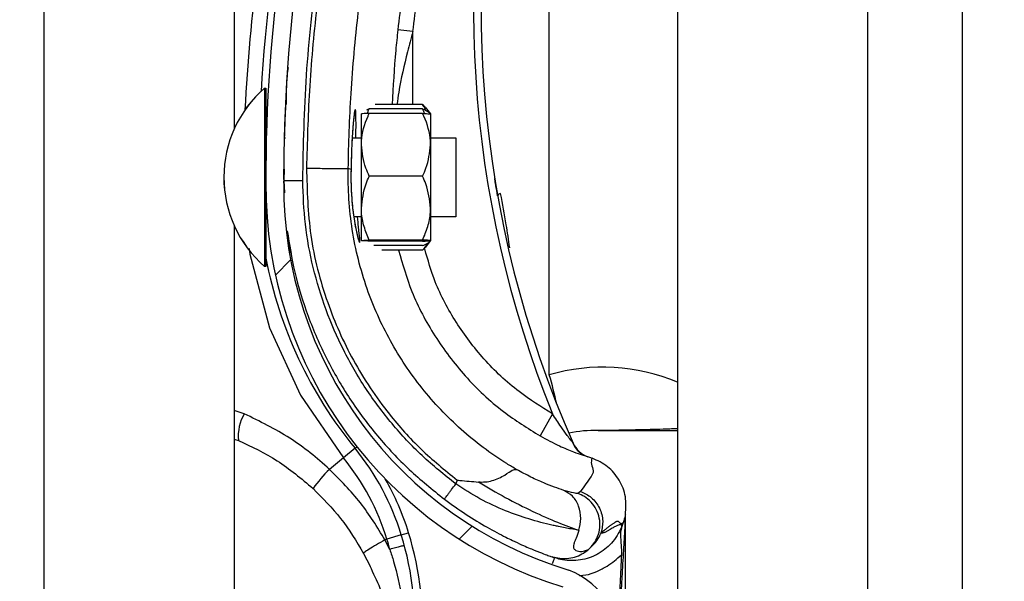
# Model space of a CAD drawing. Header units: inches. Extents: x 170 to 284, y 215 to 248.
# Tile 418 of 656: x 210.7657 to 210.8988, y 221.9646 to 222.0405. Entities that reach past the tile are written whole.
import ezdxf

# ---------------------------------------------------------------- set-up
doc = ezdxf.new("R2010")
doc.units = ezdxf.units.IN
doc.header["$LTSCALE"] = 0.25
doc.header["$MEASUREMENT"] = 0
doc.layers.add('ANNOTATIONS', color=1, linetype='Continuous')
doc.layers.add('RH FRONT OF HOOD', color=7, linetype='Continuous')
doc.styles.add('ARIAL', font='arial.ttf', dxfattribs={"height": 0.09375})
doc.dimstyles.new('STANDARD$0', dxfattribs={"dimtxt": 0.09375, "dimasz": 0.09375, "dimexe": 0.03125, "dimexo": 0.046875, "dimgap": 0.09, "dimtad": 0, "dimtih": 1, "dimtoh": 1, "dimdec": 4, "dimzin": 0, "dimdsep": 46, "dimtxsty": 'ARIAL', "dimcen": 0.09, "dimadec": 0, "dimazin": 0, "dimtfac": 1, "dimtdec": 4, "dimtofl": 0, "dimtmove": 0, "dimatfit": 1, "dimfxl": 1, "dimtolj": 1, "dimtzin": 0, "dimarcsym": 0})

# ---------------------------------------------------------------- blocks, each defined once
blk = doc.blocks.new('*D132')
at = {"layer": 'ANNOTATIONS', "color": 0, "lineweight": -2, "transparency": 16777216}
for p, q in [((210.8125819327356, 224.1544254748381), (212.2530253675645, 224.1544254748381)), ((212.2217753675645, 224.0606754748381), (212.2217753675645, 222.3404997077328)), ((212.2217753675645, 220.1854637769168), (212.2217753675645, 221.9056395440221)), ((211.491250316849, 220.0917137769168), (212.2530253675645, 220.0917137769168))]:
    blk.add_line(p, q, dxfattribs=at)
at = {"layer": 'ANNOTATIONS', "color": 0, "transparency": 16777216}
for points in [[(212.2061503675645, 224.0606754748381), (212.2374003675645, 224.0606754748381), (212.2217753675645, 224.1544254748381)], [(212.2061503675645, 220.1854637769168), (212.2374003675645, 220.1854637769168), (212.2217753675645, 220.0917137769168)]]:
    blk.add_solid(points, dxfattribs=at)
at = {"layer": 'defpoints', "color": 0, "transparency": 16777216}
for p in [(210.7657069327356, 224.1544254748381), (211.444375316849, 220.0917137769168), (212.2217753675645, 220.0917137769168)]:
    blk.add_point(p, dxfattribs=at)
at = {"layer": 'ANNOTATIONS', "color": 0, "transparency": 16777216, "insert": (212.2217753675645, 222.1230696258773), "char_height": 0.09375, "attachment_point": 5, "style": 'ARIAL'}
blk.add_mtext('\\A1;OPENING\\PHEIGHT', dxfattribs=at)

msp = doc.modelspace()

# ---------------------------------------------------------------- hatches: boundary and pattern name
at = {"layer": 'RH FRONT OF HOOD'}
h = msp.add_hatch(dxfattribs=at)
h.set_pattern_fill('ANSI31', color=256, scale=0.34241245, angle=2.8e-322, style=0)
h.set_pattern_definition([(45, (200.7563139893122, 218.4993357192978), (-0.03026527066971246, 0.03026527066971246), [])])
edge = h.paths.add_edge_path(flags=0)
edge.add_arc((210.829581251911, 221.9280068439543), 0.001712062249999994, 450.0000000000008, 472.2104203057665)
edge.add_line((210.8289340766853, 221.9295918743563), (210.8280215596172, 221.931826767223))
edge.add_arc((210.829581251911, 221.9280068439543), 0.004126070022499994, 450, 472.2104203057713, ccw=False)
edge.add_arc((210.829581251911, 221.9191041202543), 0.01302879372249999, 401.47616737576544, 450, ccw=False)
edge.add_arc((210.825335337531, 221.9159539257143), 0.01830194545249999, 359.9999999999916, 400.0613730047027, ccw=False)
edge.add_arc((210.831875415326, 221.9159539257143), 0.01176186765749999, 292.1408576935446, 359.99999999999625, ccw=False)
edge.add_arc((210.829581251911, 221.9192068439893), 0.01566536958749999, 235.2570680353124, 295.43079980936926, ccw=False)
edge.add_arc((210.834820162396, 221.9273220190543), 0.02532140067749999, 212.8542481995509, 235.980933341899, ccw=False)
edge.add_arc((210.826670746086, 221.9209531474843), 0.01504902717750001, 172.1557183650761, 209.3146496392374, ccw=False)
edge.add_arc((210.839100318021, 221.9196177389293), 0.02754708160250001, 453.3085031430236, 532.9325737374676, ccw=False)
edge.add_arc((210.835847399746, 221.9557080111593), 0.008748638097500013, 280.9586189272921, 427.9414322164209)
edge.add_arc((210.8557071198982, 222.0180613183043), 0.05672062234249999, 179.5706357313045, 253.0098997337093, ccw=False)
edge.add_arc((211.014038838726, 222.0192597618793), 0.2150521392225, 163.4260275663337, 180.2060536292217, ccw=False)
edge.add_arc((210.835265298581, 222.0714091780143), 0.02884824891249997, 465.1588434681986, 521.4137567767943, ccw=False)
edge.add_arc((210.817939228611, 222.1259554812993), 0.0284373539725, 290.1205938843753, 343.719067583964)
edge.add_arc((210.830779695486, 222.1217780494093), 0.01494630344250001, 345.2914408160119, 400.547192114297)
edge.add_arc((210.827355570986, 222.1199632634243), 0.0187470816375, 397.9578745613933, 431.4396159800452)
edge.add_arc((210.829581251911, 222.1247912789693), 0.0134739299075, 433.8775574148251, 472.2736457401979)
edge.add_arc((210.827013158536, 222.1318107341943), 0.006011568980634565, 474.9825325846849, 495.7175736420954)
edge.add_arc((210.836806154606, 222.1245515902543), 0.01816498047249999, 500.899260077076, 539.9999999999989)
edge.add_arc((210.829581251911, 222.1245515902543), 0.01094007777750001, 539.9999999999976, 629.9999999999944)
edge.add_arc((210.829581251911, 222.1154776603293), 0.001866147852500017, 269.9999999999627, 285.6422464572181)
edge.add_line((210.8300844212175, 222.1136806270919), (210.8307353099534, 222.1113560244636))
edge.add_arc((210.829581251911, 222.1154776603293), 0.004280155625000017, 269.9999999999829, 285.6422464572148, ccw=False)
edge.add_arc((210.829581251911, 222.1245515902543), 0.01335408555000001, 179.9999999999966, 269.999999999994, ccw=False)
edge.add_arc((210.836806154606, 222.1245515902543), 0.020578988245, 500.6113583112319, 539.9999999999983, ccw=False)
edge.add_arc((210.827013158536, 222.1318107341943), 0.008425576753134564, 474.5776671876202, 496.4997109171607, ccw=False)
edge.add_arc((210.829581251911, 222.1247912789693), 0.01588793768, 433.6903022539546, 472.4705806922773, ccw=False)
edge.add_arc((210.827355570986, 222.1199632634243), 0.02116108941, 398.10453077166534, 431.5771717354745, ccw=False)
edge.add_arc((210.830779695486, 222.1217780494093), 0.01736031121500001, 345.18024813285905, 400.36585332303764, ccw=False)
edge.add_arc((210.817939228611, 222.1259554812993), 0.030851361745, 289.9181572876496, 343.77953759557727, ccw=False)
edge.add_arc((210.835265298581, 222.0714091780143), 0.02643424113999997, 464.941709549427, 521.3236131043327)
edge.add_arc((211.014038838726, 222.0192597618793), 0.21263813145, 523.4376684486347, 540.2096895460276)
edge.add_arc((210.8557071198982, 222.0180613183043), 0.05430661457, 539.5566266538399, 613.1145348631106)
edge.add_arc((210.835847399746, 221.9557080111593), 0.01116264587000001, 280.0610388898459, 428.5290871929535, ccw=False)
edge.add_arc((210.839100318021, 221.9196177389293), 0.02513307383, 452.9714001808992, 532.970657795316)
edge.add_arc((210.826670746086, 221.9209531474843), 0.01263501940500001, 532.0830472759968, 568.9826967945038)
edge.add_arc((210.834820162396, 221.9273220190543), 0.022907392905, 213.0443063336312, 236.019715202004)
edge.add_arc((210.829581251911, 221.9192068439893), 0.01325136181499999, 235.1922404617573, 295.7352497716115)
edge.add_arc((210.831875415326, 221.9159539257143), 0.009347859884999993, 291.7225241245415, 359.9999999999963)
edge.add_arc((210.825335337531, 221.9159539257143), 0.01588793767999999, 359.9999999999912, 399.9521788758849)
edge.add_arc((210.829581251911, 221.9191041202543), 0.01061478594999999, 401.6345013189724, 450.0000000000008)

# ---------------------------------------------------------------- linework, layer by layer
for p, q in [((210.8931489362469, 220.1392235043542), (210.8931489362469, 224.3919861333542)), ((210.8546275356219, 224.3444764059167), (210.8546275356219, 220.1798849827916)), ((210.8803084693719, 224.3444764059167), (210.8803084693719, 220.1392235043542)), ((210.8931489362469, 220.1392235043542), (210.8931489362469, 224.3444764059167)), ((210.7690244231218, 220.1392235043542), (210.7690244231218, 224.2497177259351)), ((210.7947053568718, 222.2181377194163), (210.7947053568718, 222.025763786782)), ((210.8373029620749, 221.9924894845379), (210.8373029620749, 222.0579101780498)), ((210.8188647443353, 222.0389264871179), (210.8168232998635, 222.0391467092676)), ((210.8188619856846, 222.0290747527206), (210.8188647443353, 222.0389264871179)), ((210.7988198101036, 222.0312823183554), (210.7988146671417, 222.0087922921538)), ((210.7988182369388, 222.0312823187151), (210.7988198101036, 222.0312823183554)), ((210.7988198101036, 222.0312823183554), (210.7989910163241, 222.0312822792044)), ((210.7989910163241, 222.0312822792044), (210.7989884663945, 222.0201315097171)), ((210.8016761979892, 222.0293456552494), (210.8016763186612, 222.0293478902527)), ((210.8201772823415, 222.0290744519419), (210.813742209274, 222.029075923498)), ((210.8201772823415, 222.0290744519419), (210.8204821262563, 222.0286853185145)), ((210.8205047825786, 222.0287036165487), (210.8212470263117, 222.0277845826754)), ((210.8118982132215, 222.0236173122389), (210.8118991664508, 222.0277857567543)), ((210.8129693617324, 222.0284694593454), (210.8125824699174, 222.0282832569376)), ((210.8201770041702, 222.0278580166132), (210.8129692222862, 222.0278596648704)), ((210.8201771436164, 222.0284678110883), (210.8129693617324, 222.0284694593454)), ((210.8212470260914, 222.0277836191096), (210.8212460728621, 222.0236151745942)), ((210.8014672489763, 222.0245789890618), (210.8016383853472, 222.0245789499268)), ((210.8106557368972, 222.0245768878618), (210.8118984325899, 222.0245766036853)), ((210.8212462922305, 222.0245744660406), (210.8246704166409, 222.0245736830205)), ((210.8246704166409, 222.0245736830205), (210.824668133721, 222.0145905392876)), ((210.8118962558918, 222.0150579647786), (210.8118982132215, 222.0236173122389)), ((210.8212460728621, 222.0236151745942), (210.8212441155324, 222.0150558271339)), ((210.8014633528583, 222.0203006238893), (210.8014012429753, 222.0187824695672)), ((210.8014079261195, 222.0189458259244), (210.8014119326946, 222.0203030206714)), ((210.810497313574, 222.0202915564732), (210.81012714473, 222.0203960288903)), ((210.810497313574, 222.0202915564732), (210.81049738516, 222.0202914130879)), ((210.8201750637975, 222.0193728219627), (210.8129672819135, 222.0193744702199)), ((210.8014012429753, 222.0187824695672), (210.8015026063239, 222.0171391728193)), ((210.801406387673, 222.0184246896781), (210.8014071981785, 222.0186992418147)), ((210.7989879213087, 222.0177478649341), (210.7989858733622, 222.0087922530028)), ((210.8118959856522, 222.0138762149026), (210.8108750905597, 222.0138764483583)), ((210.8118952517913, 222.0106670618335), (210.8118962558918, 222.0150579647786)), ((210.8212441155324, 222.0150558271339), (210.8212431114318, 222.0106649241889)), ((210.8246679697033, 222.0138732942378), (210.8212438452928, 222.0138740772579)), ((210.824668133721, 222.0145905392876), (210.8246679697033, 222.0138732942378)), ((210.7947053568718, 222.0126902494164), (210.7947053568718, 221.820316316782)), ((210.8201730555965, 222.0105910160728), (210.8129652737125, 222.0105926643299)), ((210.8201730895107, 222.0107393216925), (210.8129653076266, 222.0107409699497)), ((210.8201729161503, 222.0099812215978), (210.8135648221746, 222.0099827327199)), ((210.8212431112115, 222.0106639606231), (210.8205004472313, 222.0097452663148)), ((210.7988146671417, 222.0087922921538), (210.7988142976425, 222.0071764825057)), ((210.7989858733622, 222.0087922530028), (210.798985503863, 222.0071764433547)), ((210.8201727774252, 222.0093745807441), (210.8146552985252, 222.0093758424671)), ((210.7988142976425, 222.0071764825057), (210.7988127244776, 222.0071764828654)), ((210.798985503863, 222.0071764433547), (210.7988142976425, 222.0071764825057)), ((210.7960692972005, 221.9872473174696), (210.7947053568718, 221.9876823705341)), ((210.8377356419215, 221.9872268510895), (210.8360525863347, 221.9842471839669)), ((210.7947053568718, 221.9838185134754), (210.7952739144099, 221.9836447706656)), ((210.8110359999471, 221.9825676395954), (210.8094626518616, 221.9812793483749)), ((210.8110359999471, 221.9825676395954), (210.8112949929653, 221.9827797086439)), ((210.8094626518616, 221.9812793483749), (210.8075664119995, 221.9797266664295)), ((210.8423267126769, 221.9815033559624), (210.8427453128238, 221.98135636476)), ((210.8427453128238, 221.98135636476), (210.8430773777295, 221.9812325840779)), ((210.8248431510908, 221.9782733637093), (210.8246607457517, 221.9777445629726)), ((210.8415319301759, 221.9767361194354), (210.8411463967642, 221.9764739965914)), ((210.8475911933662, 221.9736150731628), (210.8475911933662, 221.9736370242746)), ((210.8475911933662, 221.9206611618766), (210.8475911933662, 221.9730833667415)), ((210.8472616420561, 221.9725033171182), (210.8471653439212, 221.9722241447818)), ((210.8153519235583, 221.9702635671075), (210.8150862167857, 221.9701825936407)), ((210.8157402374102, 221.9689069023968), (210.8150862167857, 221.9701825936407)), ((210.8172971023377, 221.9708563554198), (210.8153519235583, 221.9702635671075)), ((210.8172971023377, 221.9708563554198), (210.8182797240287, 221.9711558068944)), ((210.8121959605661, 221.9683576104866), (210.8130672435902, 221.9666526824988)), ((210.8375218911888, 221.9679484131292), (210.8376887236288, 221.9678891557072)), ((210.8377671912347, 221.967861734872), (210.8380179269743, 221.9677741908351))]:
    msp.add_line(p, q, dxfattribs=at)
at = {"layer": 'RH FRONT OF HOOD', "flags": 128}
msp.add_lwpolyline([(210.7967476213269, 222.0096071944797), (210.7968207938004, 222.0088103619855), (210.799479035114, 221.9988554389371), (210.8036516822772, 221.9897711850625), (210.8094626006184, 221.9812794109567), (210.8094626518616, 221.9812793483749), (210.8094626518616, 221.9812793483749)], dxfattribs=at)
at = {"layer": 'RH FRONT OF HOOD'}
for centre, radius, start, end in [((211.0140036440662, 222.0178762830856), 0.2160622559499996, 161.092978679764, 176.5597220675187), ((211.014038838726, 222.0192597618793), 0.2150521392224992, 163.4260275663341, 180.2060536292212), ((211.014038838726, 222.0192597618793), 0.2126381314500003, 163.4376684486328, 180.2096895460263), ((210.9735989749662, 222.0421704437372), 0.1465525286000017, 165.3406183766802, 202.0185750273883), ((210.9735989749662, 222.0421704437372), 0.1455252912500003, 165.3544246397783, 203.870550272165), ((211.0140036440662, 222.0178762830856), 0.21809575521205, 167.1792232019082, 177.2535733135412), ((210.8092349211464, 222.0192270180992), 0.01593228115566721, 130.8294767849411, 229.1443187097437), ((210.8092364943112, 222.0192270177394), 0.01593228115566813, 130.8294767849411, 229.144318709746), ((210.7995374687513, 222.0251272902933), 0.0005478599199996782, 179.9868977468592, 209.2820731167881), ((210.8557071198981, 222.0180613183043), 0.05672062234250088, 179.5706357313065, 253.009899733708), ((210.8557071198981, 222.0180613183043), 0.05430661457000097, 179.5566266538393, 253.114534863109), ((210.8307982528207, 222.0164919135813), 0.000532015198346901, 98.82251519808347, 154.8284159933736), ((210.7995347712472, 222.0133311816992), 0.0005478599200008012, 134.565104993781, 179.98689774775), ((210.8558090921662, 222.0192288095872), 0.05786770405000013, 190.9018913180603, 219.3113539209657), ((210.8445995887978, 221.9678669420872), 0.02568093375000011, 67.01549504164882, 106.5066258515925), ((210.7810809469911, 221.9759675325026), 0.05859940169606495, 12.39253662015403, 16.37646921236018), ((210.8013658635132, 221.9841888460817), 0.006116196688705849, 149.99596467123, 185.1035778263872), ((210.8434822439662, 221.9678669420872), 0.01712062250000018, 88.6104970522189, 101.9466001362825), ((210.8439098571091, 221.9854959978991), 0.000513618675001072, 268.6104970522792, 270.0142555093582), ((210.8436528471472, 221.9846661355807), 0.003424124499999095, 203.8705502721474, 250.6224115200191), ((210.7845430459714, 221.9608746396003), 0.03424124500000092, 16.94846748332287, 39.3113539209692), ((210.7845430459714, 221.9608746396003), 0.03220774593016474, 16.9484674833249, 39.31135392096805), ((210.8239796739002, 221.9635268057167), 0.02306145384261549, 135.374904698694, 143.8386130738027), ((210.7845430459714, 221.9608746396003), 0.03526848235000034, 16.94846748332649, 29.83866096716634), ((210.7760269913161, 221.9582793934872), 0.04111046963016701, 14.9804964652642, 16.94846748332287), ((210.7760269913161, 221.9582793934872), 0.04314396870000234, 355.771303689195, 16.94846748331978), ((210.7760269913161, 221.9582793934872), 0.04417120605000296, 355.7713036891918, 16.94846748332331), ((210.835847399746, 221.9557080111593), 0.01116264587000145, 280.0610388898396, 68.52908719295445)]:
    msp.add_arc(centre, radius, start, end, dxfattribs=at)
for points, knots in [([(210.8039693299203, 222.0187882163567), (210.8040681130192, 222.0235436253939), (210.804266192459, 222.0330791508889), (210.805875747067, 222.0473880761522), (210.8083325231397, 222.0616976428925), (210.8108298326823, 222.0711014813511), (210.8120815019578, 222.0758147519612)], [0, 0, 0, 0, 0.2468628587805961, 0.4950083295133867, 0.74689458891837, 1, 1, 1, 1]), ([(210.812494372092, 222.07532643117), (210.8115202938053, 222.0716962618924), (210.8095693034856, 222.0644253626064), (210.8073910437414, 222.0533446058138), (210.8057799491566, 222.0421620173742), (210.8047691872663, 222.0311933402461), (210.8045745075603, 222.0239455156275), (210.8044810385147, 222.0204657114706)], [0, 0, 0, 0, 0.2027568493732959, 0.4061035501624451, 0.6088604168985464, 0.8122072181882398, 1, 1, 1, 1]), ([(210.8244129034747, 222.0760817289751), (210.8239848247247, 222.0746524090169), (210.8223999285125, 222.0693605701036), (210.820104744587, 222.0600624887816), (210.8180381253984, 222.0491531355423), (210.8171868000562, 222.04214083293), (210.8168232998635, 222.0391467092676)], [0, 0, 0, 0, 0.1185397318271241, 0.4388752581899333, 0.7604101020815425, 1, 1, 1, 1]), ([(210.8188647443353, 222.0389264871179), (210.8192244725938, 222.0418896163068), (210.820065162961, 222.048814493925), (210.8221090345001, 222.0596110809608), (210.8243793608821, 222.068813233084), (210.8259521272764, 222.0740645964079), (210.8263757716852, 222.0754791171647)], [0, 0, 0, 0, 0.2395900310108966, 0.5599255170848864, 0.8814604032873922, 0.9999999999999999, 0.9999999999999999, 0.9999999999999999, 0.9999999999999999]), ([(210.8101271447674, 222.0203960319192), (210.8101271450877, 222.0203960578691), (210.8101689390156, 222.0237823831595), (210.8104320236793, 222.0308290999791), (210.8113839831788, 222.0415022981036), (210.8129585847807, 222.0523783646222), (210.8150770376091, 222.0631656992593), (210.8169753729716, 222.0702407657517), (210.8179245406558, 222.0737782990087)], [0, 0, 0, 0, 1.439079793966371e-06, 0.1877923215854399, 0.3908439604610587, 0.5938956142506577, 0.7969478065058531, 1, 1, 1, 1]), ([(210.8168232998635, 222.0391467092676), (210.8167261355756, 222.0382289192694), (210.8163711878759, 222.0348761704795), (210.8161854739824, 222.031515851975), (210.8160505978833, 222.0290753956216)], [0, 0, 0, 0, 0.2737425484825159, 1, 1, 1, 1]), ([(210.8188647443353, 222.0389264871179), (210.8186176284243, 222.0380175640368), (210.8178799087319, 222.0353041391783), (210.8171216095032, 222.0320100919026), (210.8167821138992, 222.029629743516), (210.8167030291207, 222.0290752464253)], [0, 0, 0, 0, 0.2786878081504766, 0.8319718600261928, 1, 1, 1, 1]), ([(210.8017647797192, 222.0290588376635), (210.8017702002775, 222.0303760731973), (210.8017770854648, 222.0320492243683), (210.8019825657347, 222.0337074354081), (210.8020262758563, 222.0340601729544)], [0, 0, 0, 0, 0.7872782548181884, 1, 1, 1, 1]), ([(210.8016761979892, 222.0293456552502), (210.8016708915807, 222.0292485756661), (210.8016655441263, 222.0291507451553), (210.8016276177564, 222.02839946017), (210.8015710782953, 222.0272985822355), (210.8015101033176, 222.0254849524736), (210.8014796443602, 222.0245789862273)], [0, 0, 0, 0, 0.330770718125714, 0.3333292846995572, 0.6669765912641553, 1, 1, 1, 1]), ([(210.8205639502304, 222.0282814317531), (210.820509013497, 222.0284625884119), (210.8204264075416, 222.0287349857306), (210.8202397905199, 222.0289892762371), (210.8201772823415, 222.0290744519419)], [0, 0, 0, 0, 0.6650456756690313, 1, 1, 1, 1]), ([(210.8111611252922, 222.0245767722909), (210.811164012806, 222.024896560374), (210.8111748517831, 222.0260969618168), (210.8111698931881, 222.0274883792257), (210.8111232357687, 222.0283478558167), (210.8110346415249, 222.0284353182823), (210.810908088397, 222.0277846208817), (210.8107396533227, 222.0260623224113), (210.8105766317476, 222.0235062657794), (210.8105243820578, 222.0213886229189), (210.810497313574, 222.0202915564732)], [0, 0, 0, 0, 0.05114929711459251, 0.1920011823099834, 0.333489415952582, 0.4224210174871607, 0.5646212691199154, 0.706536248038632, 0.847968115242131, 1, 1, 1, 1]), ([(210.8109594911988, 222.0279184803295), (210.810959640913, 222.0279190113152), (210.8109665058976, 222.0279433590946), (210.8109349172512, 222.0278064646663), (210.8108903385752, 222.0274912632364), (210.8108430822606, 222.0270281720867), (210.8108186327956, 222.0267885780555)], [0, 0, 0, 0, 0.005301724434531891, 0.2431048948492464, 0.6083977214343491, 1, 1, 1, 1]), ([(210.8118982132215, 222.0236173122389), (210.8119016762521, 222.0237851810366), (210.8119287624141, 222.0250981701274), (210.8123603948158, 222.0265378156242), (210.8129099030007, 222.0277308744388), (210.8129692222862, 222.0278596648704)], [0, 0, 0, 0, 0.1156468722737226, 0.9045342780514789, 1, 1, 1, 1]), ([(210.8129692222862, 222.0278596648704), (210.8127172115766, 222.0278494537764), (210.8122072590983, 222.0278287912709), (210.811922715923, 222.0278035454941), (210.8119035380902, 222.0277890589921), (210.8118991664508, 222.0277857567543)], [0, 0, 0, 0, 0.4299704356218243, 0.8700602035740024, 1, 1, 1, 1]), ([(210.8127143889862, 222.0278482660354), (210.8127370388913, 222.0279397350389), (210.8127901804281, 222.0281543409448), (210.8129040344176, 222.0283545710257), (210.8129693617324, 222.0284694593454)], [0, 0, 0, 0, 0.4262184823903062, 1, 1, 1, 1]), ([(210.8212460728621, 222.0236151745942), (210.8212426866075, 222.0237830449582), (210.8212162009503, 222.0250960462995), (210.8207852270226, 222.026535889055), (210.8202362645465, 222.0277291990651), (210.8201770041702, 222.0278580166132)], [0, 0, 0, 0, 0.1156468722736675, 0.9045342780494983, 0.9999999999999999, 0.9999999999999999, 0.9999999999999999, 0.9999999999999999]), ([(210.8201770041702, 222.0278580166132), (210.8204290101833, 222.027847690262), (210.8209389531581, 222.0278267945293), (210.8212234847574, 222.027801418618), (210.8212426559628, 222.0277869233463), (210.8212470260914, 222.0277836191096)], [0, 0, 0, 0, 0.4299704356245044, 0.8700602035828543, 1, 1, 1, 1]), ([(210.8204318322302, 222.0278465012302), (210.8204092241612, 222.0279379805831), (210.8203561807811, 222.0281526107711), (210.8202424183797, 222.0283528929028), (210.8201771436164, 222.0284678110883)], [0, 0, 0, 0, 0.4262184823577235, 1, 1, 1, 1]), ([(210.8201771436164, 222.0284678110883), (210.8204291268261, 222.0283577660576), (210.8209390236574, 222.028135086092), (210.8212234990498, 222.0278639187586), (210.8212426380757, 222.0277087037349), (210.8212470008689, 222.0276733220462)], [0, 0, 0, 0, 0.4299704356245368, 0.8700602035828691, 1, 1, 1, 1]), ([(210.8108186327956, 222.0267885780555), (210.8108139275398, 222.0267449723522), (210.8107785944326, 222.0264175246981), (210.8107061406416, 222.0254772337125), (210.8106141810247, 222.0239820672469), (210.8105411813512, 222.0222057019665), (210.8105061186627, 222.0209358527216), (210.8104981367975, 222.0202861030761), (210.8104981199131, 222.0202847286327)], [0, 0, 0, 0, 0.03583539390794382, 0.2690981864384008, 0.5116419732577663, 0.7561140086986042, 0.9994840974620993, 1, 1, 1, 1]), ([(210.8129672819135, 222.0193744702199), (210.8128044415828, 222.0197328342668), (210.8121883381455, 222.0210886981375), (210.8120211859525, 222.0225455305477), (210.8118982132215, 222.0236173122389)], [0, 0, 0, 0, 0.2643068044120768, 1, 1, 1, 1]), ([(210.8201750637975, 222.0193728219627), (210.8203380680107, 222.0197311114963), (210.8209547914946, 222.0210866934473), (210.8211226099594, 222.0225434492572), (210.8212460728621, 222.0236151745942)], [0, 0, 0, 0, 0.2643068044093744, 0.9999999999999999, 0.9999999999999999, 0.9999999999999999, 0.9999999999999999]), ([(210.8044806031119, 222.0204657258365), (210.8052047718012, 222.0204543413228), (210.8066531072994, 222.020431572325), (210.8084942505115, 222.0204036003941), (210.8098091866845, 222.0203875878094), (210.8100211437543, 222.0203932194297), (210.8101271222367, 222.0203960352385)], [0, 0, 0, 0, 0.2500007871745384, 0.5000009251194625, 0.7500005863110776, 1, 1, 1, 1]), ([(210.8044806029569, 222.0204657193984), (210.8045633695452, 222.0174284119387), (210.8047316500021, 222.0112529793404), (210.8070210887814, 222.0024660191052), (210.8106354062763, 221.9942994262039), (210.8150501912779, 221.9877193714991), (210.8198592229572, 221.9823346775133), (210.8231732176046, 221.9796341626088), (210.8248431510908, 221.9782733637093)], [0, 0, 0, 0, 0.1870908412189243, 0.3803918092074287, 0.5558755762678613, 0.7364481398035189, 0.8671952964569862, 1, 1, 1, 1]), ([(210.8328703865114, 221.9797054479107), (210.8324286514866, 221.9799681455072), (210.8297811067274, 221.9815426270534), (210.8252560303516, 221.9849740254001), (210.819924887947, 221.990575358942), (210.815636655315, 221.997015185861), (210.8123873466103, 222.0042412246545), (210.8104277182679, 222.0121160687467), (210.8100569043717, 222.0176440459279), (210.810127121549, 222.0203960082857), (210.8101271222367, 222.0203960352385)], [0, 0, 0, 0, 0.03155846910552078, 0.1891461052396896, 0.3467338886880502, 0.5043277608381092, 0.6619226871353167, 0.8309600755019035, 0.9999983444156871, 1, 1, 1, 1]), ([(210.8104987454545, 222.0202825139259), (210.8104974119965, 222.0202400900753), (210.8104765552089, 222.0195765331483), (210.8104818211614, 222.0182449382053), (210.8105757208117, 222.0164214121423), (210.8106949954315, 222.0151169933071), (210.8107824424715, 222.0145221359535), (210.810799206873, 222.0144080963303)], [0, 0, 0, 0, 0.02096907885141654, 0.3279800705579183, 0.6261032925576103, 0.92832056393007, 1, 1, 1, 1]), ([(210.81049738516, 222.0202914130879), (210.810489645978, 222.0198363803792), (210.8104651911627, 222.0183985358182), (210.810587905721, 222.0159883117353), (210.8109039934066, 222.0134468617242), (210.8112870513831, 222.0115196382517), (210.8115692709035, 222.010535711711), (210.8117143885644, 222.0102998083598), (210.8117025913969, 222.0108579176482), (210.8115447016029, 222.0121095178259), (210.8114253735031, 222.0133963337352), (210.8113808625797, 222.0138763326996)], [0, 0, 0, 0, 0.05799721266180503, 0.1832636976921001, 0.306412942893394, 0.4347166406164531, 0.5675677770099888, 0.660949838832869, 0.7922661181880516, 0.9225125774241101, 1, 1, 1, 1]), ([(210.8118962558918, 222.0150579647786), (210.8120242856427, 222.0161691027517), (210.8121950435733, 222.0176510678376), (210.8128127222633, 222.0190295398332), (210.8129672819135, 222.0193744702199)], [0, 0, 0, 0, 0.7497733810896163, 0.9999999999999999, 0.9999999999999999, 0.9999999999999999, 0.9999999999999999]), ([(210.8212441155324, 222.0150558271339), (210.8211165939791, 222.0161670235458), (210.8209465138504, 222.0176490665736), (210.8203294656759, 222.0190278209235), (210.8201750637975, 222.0193728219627)], [0, 0, 0, 0, 0.7497733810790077, 1, 1, 1, 1]), ([(210.8014012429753, 222.0187824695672), (210.8014355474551, 222.0187825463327), (210.8014883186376, 222.0187826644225), (210.8018085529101, 222.0187833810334), (210.8021399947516, 222.0187841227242), (210.8025514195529, 222.0187850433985), (210.8031493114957, 222.0187863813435), (210.8036462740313, 222.0187874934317), (210.8039693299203, 222.0187882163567)], [0, 0, 0, 0, 0.2394568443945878, 0.3683606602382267, 0.5000000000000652, 0.6316393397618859, 0.7605431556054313, 1, 1, 1, 1]), ([(210.8246607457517, 221.9777445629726), (210.8231161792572, 221.9789860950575), (210.8200245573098, 221.9814711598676), (210.8159666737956, 221.9858438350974), (210.8123928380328, 221.9906198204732), (210.8094044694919, 221.9957939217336), (210.807013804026, 222.0012692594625), (210.8052909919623, 222.0069852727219), (210.804185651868, 222.0128478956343), (210.8040412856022, 222.0168122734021), (210.8039693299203, 222.0187882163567)], [0, 0, 0, 0, 0.1247413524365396, 0.2496837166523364, 0.3746881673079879, 0.4999855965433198, 0.6253465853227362, 0.7503062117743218, 0.8755465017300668, 1, 1, 1, 1]), ([(210.8303167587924, 222.0167181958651), (210.8302309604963, 222.0172104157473), (210.8300691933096, 222.018138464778), (210.8299311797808, 222.0189933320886), (210.8299225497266, 222.0190470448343), (210.82991924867, 222.0190675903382)], [0, 0, 0, 0, 0.4108597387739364, 0.7746496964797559, 1, 1, 1, 1]), ([(210.831952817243, 222.0097020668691), (210.8318055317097, 222.0107413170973), (210.831455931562, 222.01320810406), (210.8309876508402, 222.015621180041), (210.830716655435, 222.0170176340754)], [0, 0, 0, 0, 0.4212971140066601, 0.9999999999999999, 0.9999999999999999, 0.9999999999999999, 0.9999999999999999]), ([(210.810799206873, 222.0144080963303), (210.8108517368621, 222.0140201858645), (210.8109745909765, 222.0131129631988), (210.8111948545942, 222.0120108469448), (210.8113764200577, 222.0112385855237), (210.8114918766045, 222.0108692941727), (210.8114946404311, 222.0108622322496), (210.8114954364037, 222.0108601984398)], [0, 0, 0, 0, 0.1981000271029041, 0.4633049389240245, 0.7305309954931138, 0.9223938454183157, 1, 1, 1, 1]), ([(210.8129653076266, 222.0107409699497), (210.8127134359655, 222.011338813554), (210.8122037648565, 222.0125485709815), (210.8119195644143, 222.0140220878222), (210.8119005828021, 222.0148656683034), (210.8118962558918, 222.0150579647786)], [0, 0, 0, 0, 0.429970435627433, 0.8700602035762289, 1, 1, 1, 1]), ([(210.8201730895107, 222.0107393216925), (210.8204252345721, 222.0113370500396), (210.8209354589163, 222.01254657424), (210.8212203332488, 222.014019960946), (210.8212397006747, 222.0148635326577), (210.8212441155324, 222.0150558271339)], [0, 0, 0, 0, 0.4299704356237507, 0.8700602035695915, 1, 1, 1, 1]), ([(210.8018878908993, 222.0119916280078), (210.8021808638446, 222.0101219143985), (210.8027972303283, 222.0061883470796), (210.8046143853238, 222.0003784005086), (210.8071077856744, 221.9946228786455), (210.8102539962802, 221.9891918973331), (210.8140039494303, 221.9841774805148), (210.8182642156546, 221.9795958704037), (210.8215023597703, 221.9769911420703), (210.8231185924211, 221.9756910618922)], [0, 0, 0, 0, 0.1313887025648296, 0.2764200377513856, 0.4215581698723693, 0.5666389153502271, 0.7114924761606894, 0.8559992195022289, 1, 1, 1, 1]), ([(210.8023320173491, 222.00903357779), (210.8023342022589, 222.0090228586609), (210.8023428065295, 222.0089806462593), (210.8021918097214, 222.0097228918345), (210.8020020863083, 222.0110166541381), (210.8019178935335, 222.0115907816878)], [0, 0, 0, 0, 0.1591842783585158, 0.6268746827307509, 1, 1, 1, 1]), ([(210.8023318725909, 222.0090334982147), (210.8023340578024, 222.0090227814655), (210.8023426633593, 222.0089805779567), (210.8021917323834, 222.0097222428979), (210.8020021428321, 222.0110150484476), (210.801918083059, 222.011588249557)], [0, 0, 0, 0, 0.1592756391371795, 0.6272415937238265, 1, 1, 1, 1]), ([(210.8023317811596, 222.0090334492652), (210.8023339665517, 222.0090227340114), (210.8023425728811, 222.0089805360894), (210.8021916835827, 222.0097218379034), (210.8020021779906, 222.0110140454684), (210.8019182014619, 222.0115866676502)], [0, 0, 0, 0, 0.1593327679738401, 0.6274710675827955, 1, 1, 1, 1]), ([(210.8023316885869, 222.0090334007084), (210.802333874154, 222.0090226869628), (210.802342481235, 222.0089804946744), (210.8021916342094, 222.0097214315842), (210.8020022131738, 222.0110130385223), (210.8019183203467, 222.0115850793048)], [0, 0, 0, 0, 0.1593901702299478, 0.6277016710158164, 1, 1, 1, 1]), ([(210.8118952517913, 222.0106670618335), (210.8120230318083, 222.0106861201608), (210.8121934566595, 222.0107115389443), (210.8128108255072, 222.0107350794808), (210.8129653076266, 222.0107409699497)], [0, 0, 0, 0, 0.7497733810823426, 1, 1, 1, 1]), ([(210.8129652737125, 222.0105926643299), (210.8127132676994, 222.0106029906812), (210.8122033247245, 222.0106238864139), (210.8119187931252, 222.0106492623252), (210.8118996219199, 222.0106637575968), (210.8118952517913, 222.0106670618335)], [0, 0, 0, 0, 0.4299704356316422, 0.870060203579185, 1, 1, 1, 1]), ([(210.8201727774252, 222.0093745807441), (210.8204554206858, 222.0096633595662), (210.8207662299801, 222.0099809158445), (210.8208886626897, 222.0103182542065), (210.820899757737, 222.0103488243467)], [0, 0, 0, 0, 0.9093784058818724, 1, 1, 1, 1]), ([(210.8201729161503, 222.0099812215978), (210.8204249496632, 222.0100911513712), (210.820934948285, 222.0103135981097), (210.8212195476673, 222.0105846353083), (210.8212387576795, 222.0107398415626), (210.8212431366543, 222.0107752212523)], [0, 0, 0, 0, 0.4299704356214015, 0.8700602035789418, 1, 1, 1, 1]), ([(210.8201730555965, 222.0105910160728), (210.820425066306, 222.0106012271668), (210.8209350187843, 222.0106218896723), (210.8212195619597, 222.010647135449), (210.8212387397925, 222.0106616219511), (210.8212431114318, 222.0106649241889)], [0, 0, 0, 0, 0.4299704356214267, 0.8700602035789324, 1, 1, 1, 1]), ([(210.8212431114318, 222.0106649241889), (210.8211153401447, 222.0106840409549), (210.8209449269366, 222.0107095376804), (210.8203275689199, 222.0107333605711), (210.8201730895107, 222.0107393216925)], [0, 0, 0, 0, 0.7497733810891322, 0.9999999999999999, 0.9999999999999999, 0.9999999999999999, 0.9999999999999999]), ([(210.816933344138, 222.0093753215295), (210.8174682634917, 222.0074880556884), (210.8186198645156, 222.0034250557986), (210.8217039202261, 221.9976779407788), (210.825851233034, 221.9921689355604), (210.8306829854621, 221.9875957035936), (210.8343733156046, 221.9852943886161), (210.8360525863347, 221.9842471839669)], [0, 0, 0, 0, 0.1810254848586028, 0.3897206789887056, 0.5984159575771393, 0.8172607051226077, 0.9999999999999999, 0.9999999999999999, 0.9999999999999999, 0.9999999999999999]), ([(210.8377356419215, 221.9872268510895), (210.8361994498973, 221.988184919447), (210.8328236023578, 221.9902903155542), (210.8284019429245, 221.994473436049), (210.8246133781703, 221.9995151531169), (210.8218857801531, 222.0045569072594), (210.8208885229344, 222.0080440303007), (210.8204599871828, 222.0095424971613)], [0, 0, 0, 0, 0.1871957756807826, 0.4113707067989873, 0.6251451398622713, 0.8389194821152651, 1, 1, 1, 1]), ([(210.8075664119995, 221.9797266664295), (210.8075663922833, 221.9797266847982), (210.805905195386, 221.9812743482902), (210.8022795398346, 221.9841949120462), (210.7981620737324, 221.9862186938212), (210.7960692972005, 221.9872473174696)], [0, 0, 0, 0, 5.836249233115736e-06, 0.4917349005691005, 1, 1, 1, 1]), ([(210.8404327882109, 221.98339618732), (210.8404290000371, 221.9834007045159), (210.8403613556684, 221.9834813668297), (210.8401195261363, 221.9837864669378), (210.839599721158, 221.9844759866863), (210.8387578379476, 221.9856533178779), (210.8381168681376, 221.9866400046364), (210.8377356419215, 221.9872268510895)], [0, 0, 0, 0, 0.005253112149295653, 0.09380336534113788, 0.2660256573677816, 0.5634579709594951, 1, 1, 1, 1]), ([(210.8546275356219, 221.9852133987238), (210.8542769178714, 221.9852015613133), (210.8527169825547, 221.985148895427), (210.8504599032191, 221.9850818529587), (210.8480722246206, 221.9850272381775), (210.8465175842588, 221.9850024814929), (210.8455199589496, 221.9849915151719), (210.8448863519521, 221.9849866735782), (210.8444864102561, 221.984984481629), (210.8442345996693, 221.9849834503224), (210.8440611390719, 221.9849828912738), (210.843952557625, 221.9849826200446), (210.8439032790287, 221.9849825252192), (210.8438991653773, 221.9849825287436), (210.8438974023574, 221.9849825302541)], [0, 0, 0, 0, 0.09048385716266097, 0.4025722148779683, 0.6140598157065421, 0.7523489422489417, 0.8411803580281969, 0.897872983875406, 0.9340902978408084, 0.9574251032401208, 0.9727591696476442, 0.988441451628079, 0.9950462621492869, 1, 1, 1, 1]), ([(210.8439099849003, 221.9849823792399), (210.8439115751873, 221.9849823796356), (210.8439153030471, 221.9849823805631), (210.8439657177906, 221.9849823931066), (210.8440762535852, 221.9849824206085), (210.8442524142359, 221.9849824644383), (210.8445092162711, 221.9849825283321), (210.8449171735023, 221.9849826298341), (210.8455634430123, 221.9849827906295), (210.8465799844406, 221.9849830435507), (210.8481602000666, 221.9849834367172), (210.8505728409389, 221.9849840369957), (210.8528040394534, 221.9849845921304), (210.8543176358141, 221.9849849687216), (210.8546275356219, 221.9849850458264)], [0, 0, 0, 0, 0.004737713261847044, 0.01110587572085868, 0.02657793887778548, 0.04194739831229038, 0.06549174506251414, 0.1021665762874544, 0.1596760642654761, 0.2498373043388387, 0.3901314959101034, 0.6042895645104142, 0.9189806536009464, 1, 1, 1, 1]), ([(210.7952739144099, 221.9836447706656), (210.7970571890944, 221.9828025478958), (210.8006859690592, 221.9810887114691), (210.8037848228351, 221.9784675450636), (210.8053608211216, 221.9771344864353)], [0, 0, 0, 0, 0.491425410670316, 1, 1, 1, 1]), ([(210.8360525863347, 221.9842471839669), (210.8369286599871, 221.9837790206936), (210.8384693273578, 221.9829557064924), (210.840452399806, 221.9821313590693), (210.8417002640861, 221.9816857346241), (210.842172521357, 221.9815448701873), (210.842306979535, 221.981510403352), (210.8423069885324, 221.9815104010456)], [0, 0, 0, 0, 0.3699466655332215, 0.6505899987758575, 0.8492685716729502, 0.9999899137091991, 1, 1, 1, 1]), ([(210.8404327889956, 221.9833961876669), (210.8405875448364, 221.9830801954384), (210.8408570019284, 221.9825299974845), (210.8415214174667, 221.9818836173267), (210.8420286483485, 221.9816427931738), (210.8423070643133, 221.981510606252)], [0, 0, 0, 0, 0.3783552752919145, 0.6587829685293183, 1, 1, 1, 1]), ([(210.8405216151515, 221.983280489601), (210.840519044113, 221.9832838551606), (210.8405133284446, 221.9832913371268), (210.8404849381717, 221.9833286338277), (210.8404693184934, 221.9833491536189)], [0, 0, 0, 0, 0.4498228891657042, 1, 1, 1, 1]), ([(210.8430806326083, 221.9812406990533), (210.8430067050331, 221.9809862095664), (210.8428588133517, 221.9804771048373), (210.8433901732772, 221.9794541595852), (210.8426592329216, 221.9783064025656), (210.8420150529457, 221.9774090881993), (210.8415319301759, 221.9767361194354)], [0, 0, 0, 0, 0.1666800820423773, 0.3334425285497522, 0.5000945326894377, 1, 1, 1, 1]), ([(210.8475911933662, 221.9736370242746), (210.8476514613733, 221.9744432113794), (210.8477719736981, 221.9760552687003), (210.8468302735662, 221.9783252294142), (210.8452899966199, 221.9802405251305), (210.8438172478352, 221.9809072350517), (210.8430806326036, 221.9812406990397)], [0, 0, 0, 0, 0.2500474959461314, 0.4999967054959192, 0.7499165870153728, 0.9999999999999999, 0.9999999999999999, 0.9999999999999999, 0.9999999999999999]), ([(210.8150862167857, 221.9701825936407), (210.8140400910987, 221.9719020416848), (210.8119203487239, 221.9753861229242), (210.8090302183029, 221.9782673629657), (210.8075664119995, 221.9797266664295)], [0, 0, 0, 0, 0.4935154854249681, 1, 1, 1, 1]), ([(210.8277267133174, 221.9780230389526), (210.8280360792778, 221.9780145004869), (210.8286711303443, 221.9779969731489), (210.8296148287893, 221.9781832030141), (210.8305270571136, 221.9785140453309), (210.8315200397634, 221.9790941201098), (210.8323767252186, 221.9797122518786), (210.832708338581, 221.9797083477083), (210.8328709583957, 221.979706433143)], [0, 0, 0, 0, 0.1136768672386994, 0.2333502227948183, 0.3620694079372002, 0.5019163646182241, 0.7557448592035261, 1, 1, 1, 1]), ([(210.8392624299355, 221.9768814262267), (210.8384277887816, 221.9771692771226), (210.8371612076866, 221.9776060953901), (210.8348419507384, 221.9786468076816), (210.8335300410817, 221.9793521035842), (210.8328709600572, 221.9797064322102)], [0, 0, 0, 0, 0.4901989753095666, 0.7438846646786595, 1, 1, 1, 1]), ([(210.8248431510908, 221.9782733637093), (210.8248546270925, 221.9782720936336), (210.8249690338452, 221.9782594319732), (210.8259310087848, 221.978155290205), (210.8268798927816, 221.9780769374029), (210.8277259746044, 221.9780070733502)], [0, 0, 0, 0, 0.01193493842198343, 0.1189819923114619, 0.9999999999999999, 0.9999999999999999, 0.9999999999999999, 0.9999999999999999]), ([(210.827727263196, 221.9780228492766), (210.8289457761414, 221.9773008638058), (210.8314485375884, 221.9758179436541), (210.8351296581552, 221.9739846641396), (210.8386284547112, 221.9724266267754), (210.8403800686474, 221.971803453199), (210.8412791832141, 221.9714835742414)], [0, 0, 0, 0, 0.2305257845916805, 0.4734878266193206, 0.7297379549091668, 1, 1, 1, 1]), ([(210.8053608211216, 221.9771344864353), (210.8066613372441, 221.9758276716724), (210.8092969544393, 221.973179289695), (210.8112212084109, 221.969978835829), (210.8121959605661, 221.9683576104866)], [0, 0, 0, 0, 0.4934389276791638, 1, 1, 1, 1]), ([(210.8231185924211, 221.9756910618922), (210.8231391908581, 221.9757184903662), (210.8231708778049, 221.9757606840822), (210.8233631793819, 221.9760167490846), (210.8235622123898, 221.976281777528), (210.8238092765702, 221.9766107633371), (210.824168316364, 221.9770888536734), (210.8244667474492, 221.9774862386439), (210.8246607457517, 221.9777445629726)], [0, 0, 0, 0, 0.2394567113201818, 0.3683605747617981, 0.5000000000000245, 0.6316394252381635, 0.7605432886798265, 1, 1, 1, 1]), ([(210.8412779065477, 221.9714818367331), (210.8409391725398, 221.9715389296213), (210.8401300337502, 221.9716753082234), (210.8389783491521, 221.9719034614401), (210.8380631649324, 221.9720972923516), (210.8368047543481, 221.9723753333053), (210.8346721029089, 221.9729343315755), (210.8313428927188, 221.9740906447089), (210.8279321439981, 221.9756428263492), (210.8257358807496, 221.9770538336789), (210.8246607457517, 221.9777445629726)], [0, 0, 0, 0, 0.08980644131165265, 0.2145219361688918, 0.253162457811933, 0.2759662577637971, 0.4628905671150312, 0.637395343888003, 0.8224944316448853, 1, 1, 1, 1]), ([(210.8412786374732, 221.9714803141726), (210.8414059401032, 221.9720103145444), (210.8416704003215, 221.9731113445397), (210.8413530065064, 221.9747738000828), (210.8405336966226, 221.9761618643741), (210.8396764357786, 221.9766472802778), (210.8392635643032, 221.9768810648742)], [0, 0, 0, 0, 0.2405618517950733, 0.4997464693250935, 0.7590693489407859, 1, 1, 1, 1]), ([(210.8411464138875, 221.9764739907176), (210.8410208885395, 221.9764667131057), (210.8407700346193, 221.9764521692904), (210.8397702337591, 221.9767366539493), (210.8392707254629, 221.9768787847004)], [0, 0, 0, 0, 0.5003922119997, 1, 1, 1, 1]), ([(210.8415319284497, 221.9767361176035), (210.8420413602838, 221.9764972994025), (210.8428250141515, 221.9761299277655), (210.8436231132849, 221.975268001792), (210.8441097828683, 221.9744931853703), (210.8444206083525, 221.9736326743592), (210.8446082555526, 221.9724732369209), (210.844415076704, 221.9716298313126), (210.8442894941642, 221.9710815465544)], [0, 0, 0, 0, 0.239451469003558, 0.3683457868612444, 0.4999761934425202, 0.6316105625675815, 0.7605158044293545, 1, 1, 1, 1]), ([(210.8231185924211, 221.9756910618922), (210.8241001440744, 221.9749837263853), (210.8260389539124, 221.9735865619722), (210.8288829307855, 221.9718827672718), (210.8310255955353, 221.9707306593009), (210.8320447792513, 221.9702560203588), (210.832347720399, 221.9701149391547)], [0, 0, 0, 0, 0.3013203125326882, 0.5951829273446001, 0.8796725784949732, 1, 1, 1, 1]), ([(210.8426091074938, 221.9689035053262), (210.8428515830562, 221.9691440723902), (210.8433630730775, 221.9696515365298), (210.8438968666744, 221.9706616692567), (210.8441829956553, 221.9718491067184), (210.8441214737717, 221.9731210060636), (210.8437047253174, 221.9743244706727), (210.8429967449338, 221.9753203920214), (210.8421249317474, 221.9760597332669), (210.8414610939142, 221.9763407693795), (210.8411463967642, 221.9764739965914)], [0, 0, 0, 0, 0.1098512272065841, 0.2317256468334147, 0.3631776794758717, 0.4999999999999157, 0.6368223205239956, 0.768274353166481, 0.8901487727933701, 1, 1, 1, 1]), ([(210.8442886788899, 221.9710791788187), (210.8443930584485, 221.9711784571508), (210.8446143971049, 221.9713889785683), (210.8449474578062, 221.9716709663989), (210.8452178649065, 221.971884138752), (210.8454206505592, 221.9720358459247), (210.8455496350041, 221.9721299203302), (210.8456813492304, 221.9722235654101), (210.8458157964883, 221.9723167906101), (210.8459597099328, 221.9724141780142), (210.8461077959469, 221.9725117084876), (210.8462413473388, 221.9725986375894), (210.8463403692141, 221.9726597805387), (210.8464110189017, 221.972702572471), (210.8464725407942, 221.9727224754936), (210.8465375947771, 221.9727235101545), (210.8466069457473, 221.972702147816), (210.8466805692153, 221.9726554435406), (210.8467545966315, 221.9725809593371), (210.8468250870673, 221.9725158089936), (210.8468804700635, 221.9724655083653), (210.8469170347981, 221.9724347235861), (210.846949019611, 221.9724093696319), (210.8469898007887, 221.9723968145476), (210.847044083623, 221.9723943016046), (210.8471101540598, 221.9724114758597), (210.8471820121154, 221.9724459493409), (210.8472353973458, 221.9724850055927), (210.8472620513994, 221.9725045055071)], [0, 0, 0, 0, 0.08480730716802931, 0.1798353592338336, 0.2850849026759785, 0.3228266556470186, 0.3617275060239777, 0.4017874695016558, 0.4430065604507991, 0.4853847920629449, 0.5351510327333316, 0.5813528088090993, 0.6105805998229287, 0.6293562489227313, 0.6489120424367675, 0.6766412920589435, 0.7075477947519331, 0.7416323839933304, 0.7850907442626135, 0.8280699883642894, 0.8539878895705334, 0.8729964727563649, 0.885095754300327, 0.9032140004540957, 0.9275168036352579, 0.9517481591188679, 0.9759089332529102, 0.9999999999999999, 0.9999999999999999, 0.9999999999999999, 0.9999999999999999]), ([(210.8467469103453, 221.9580623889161), (210.846883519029, 221.9604235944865), (210.8470898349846, 221.963989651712), (210.8473344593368, 221.9682069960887), (210.8474677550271, 221.9704171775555), (210.8475352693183, 221.97161764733), (210.847562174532, 221.9722753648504), (210.8475751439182, 221.9726384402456), (210.8475817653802, 221.9728389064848), (210.8475853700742, 221.9729499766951), (210.847587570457, 221.9730161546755), (210.8475889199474, 221.9730545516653), (210.8475898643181, 221.9730780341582), (210.8475903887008, 221.9730890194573), (210.8475907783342, 221.973094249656), (210.8475910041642, 221.9730948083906), (210.8475911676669, 221.9730915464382), (210.8475911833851, 221.9730865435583), (210.8475911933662, 221.9730833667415)], [0, 0, 0, 0, 0.4681368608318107, 0.7070129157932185, 0.8371325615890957, 0.9079072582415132, 0.9470740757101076, 0.9687898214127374, 0.9808770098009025, 0.9876679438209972, 0.9915546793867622, 0.9947708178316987, 0.9959953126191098, 0.9972287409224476, 0.9978484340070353, 0.9984730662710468, 0.9990304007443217, 1, 1, 1, 1]), ([(210.8475911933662, 221.9736150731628), (210.8475768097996, 221.9735507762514), (210.847507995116, 221.9732431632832), (210.8473915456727, 221.9728326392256), (210.8472737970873, 221.9725133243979), (210.8472737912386, 221.9725133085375)], [0, 0, 0, 0, 0.2090106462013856, 0.9999607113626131, 1, 1, 1, 1]), ([(210.8475911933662, 221.9730833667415), (210.8475911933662, 221.9730886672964), (210.8475911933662, 221.9731204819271), (210.8475911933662, 221.9732256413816), (210.8475911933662, 221.9733698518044), (210.8475911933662, 221.9735393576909), (210.8475911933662, 221.9735847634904), (210.8475911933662, 221.9736150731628)], [0, 0, 0, 0, 0.01571398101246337, 0.09431738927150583, 0.3218612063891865, 0.5473229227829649, 0.9999999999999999, 0.9999999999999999, 0.9999999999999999, 0.9999999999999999]), ([(210.8471653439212, 221.9722241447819), (210.8471653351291, 221.9722241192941), (210.8468836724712, 221.9714075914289), (210.8460448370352, 221.9699160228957), (210.8445931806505, 221.9686786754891), (210.8430016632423, 221.9678154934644), (210.8412287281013, 221.9672911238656), (210.8393114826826, 221.9673910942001), (210.8382744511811, 221.9676854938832), (210.8380179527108, 221.9677741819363), (210.8380179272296, 221.9677741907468)], [0, 0, 0, 0, 7.189415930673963e-06, 0.2303203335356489, 0.4448965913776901, 0.4983905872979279, 0.7130087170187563, 0.9276298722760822, 0.9999928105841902, 1, 1, 1, 1]), ([(210.8412773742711, 221.9714786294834), (210.8411592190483, 221.9711083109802), (210.8409945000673, 221.970592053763), (210.8407427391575, 221.9699946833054), (210.8405783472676, 221.9695617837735), (210.8405158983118, 221.9691172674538), (210.8408042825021, 221.9687557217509), (210.8416837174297, 221.9685155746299), (210.8422392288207, 221.9687484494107), (210.8426091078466, 221.9689035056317)], [0, 0, 0, 0, 0.1001269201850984, 0.1395859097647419, 0.1897135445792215, 0.2582342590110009, 0.3697357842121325, 0.5803479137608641, 1, 1, 1, 1]), ([(210.8471652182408, 221.9722237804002), (210.8471138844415, 221.9722327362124), (210.8470089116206, 221.9722510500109), (210.8468319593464, 221.9722326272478), (210.8466401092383, 221.9721833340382), (210.846438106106, 221.9721026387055), (210.8462331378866, 221.9720015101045), (210.8460283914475, 221.9718883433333), (210.8458011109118, 221.9717536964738), (210.8455803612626, 221.9716196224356), (210.8453827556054, 221.9715015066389), (210.8452166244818, 221.9714047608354), (210.8450587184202, 221.9713188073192), (210.8448940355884, 221.9712371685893), (210.844732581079, 221.9711680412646), (210.8445752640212, 221.9711164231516), (210.8444249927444, 221.9710833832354), (210.8443334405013, 221.9710805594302), (210.8442886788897, 221.9710791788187)], [0, 0, 0, 0, 0.06578093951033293, 0.1345158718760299, 0.2062058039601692, 0.27713025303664, 0.3450539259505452, 0.4118164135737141, 0.477459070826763, 0.563672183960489, 0.622780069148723, 0.6670965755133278, 0.724168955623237, 0.7778304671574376, 0.8321346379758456, 0.8905164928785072, 0.9464714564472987, 1, 1, 1, 1]), ([(210.8470895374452, 221.9719977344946), (210.8470251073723, 221.9717398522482), (210.8468596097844, 221.9710774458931), (210.8469777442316, 221.9699435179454), (210.8470733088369, 221.9688382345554), (210.847051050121, 221.9682827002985), (210.8470468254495, 221.9681772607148)], [0, 0, 0, 0, 0.2412678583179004, 0.6197299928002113, 0.92782531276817, 0.9999999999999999, 0.9999999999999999, 0.9999999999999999, 0.9999999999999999]), ([(210.8472737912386, 221.9725133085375), (210.8472737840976, 221.9725132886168), (210.8472138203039, 221.972346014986), (210.8471516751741, 221.9721718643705), (210.8470895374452, 221.9719977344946)], [0, 0, 0, 0, 0.000119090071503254, 1, 1, 1, 1]), ([(210.8470895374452, 221.9719977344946), (210.847112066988, 221.9720655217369), (210.8471628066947, 221.9722181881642), (210.84722632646, 221.9724014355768), (210.8472616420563, 221.9725033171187)], [0, 0, 0, 0, 0.4440219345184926, 1, 1, 1, 1]), ([(210.8150862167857, 221.9701825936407), (210.8146885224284, 221.9699563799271), (210.8138699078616, 221.9694907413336), (210.812913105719, 221.9689086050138), (210.8122827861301, 221.9684885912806), (210.8122243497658, 221.968400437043), (210.8121959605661, 221.9683576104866)], [0, 0, 0, 0, 0.2429069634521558, 0.4999999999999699, 0.7570930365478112, 1, 1, 1, 1]), ([(210.832347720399, 221.9701149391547), (210.8327655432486, 221.9699139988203), (210.8339098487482, 221.969363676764), (210.8353430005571, 221.9687745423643), (210.8365965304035, 221.9682832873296), (210.8373476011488, 221.9680105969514), (210.8374641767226, 221.9679690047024), (210.8375218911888, 221.9679484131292)], [0, 0, 0, 0, 0.1282528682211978, 0.351250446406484, 0.5733912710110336, 0.7887937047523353, 1, 1, 1, 1]), ([(210.8426091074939, 221.9689035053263), (210.8429825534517, 221.9692495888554), (210.8436232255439, 221.969843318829), (210.8440410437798, 221.9705633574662), (210.8442145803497, 221.970920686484), (210.844260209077, 221.9710219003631), (210.8442720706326, 221.9710479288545), (210.8442760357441, 221.9710566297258)], [0, 0, 0, 0, 0.5022803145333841, 0.861696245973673, 0.9584272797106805, 0.9861029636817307, 1, 1, 1, 1]), ([(210.8157399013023, 221.9689076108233), (210.8157399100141, 221.9689075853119), (210.8159257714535, 221.9683633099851), (210.8165992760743, 221.9662044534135), (210.817586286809, 221.9616966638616), (210.817742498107, 221.9576740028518), (210.8178331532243, 221.9553395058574)], [0, 0, 0, 0, 5.869764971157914e-06, 0.1252288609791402, 0.4923383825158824, 1, 1, 1, 1]), ([(210.8375218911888, 221.9679484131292), (210.8381573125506, 221.9677955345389), (210.8391351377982, 221.9675602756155), (210.8404855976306, 221.9677669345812), (210.8414866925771, 221.9681232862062), (210.8421845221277, 221.9685490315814), (210.8425331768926, 221.9688401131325), (210.8426091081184, 221.9689035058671)], [0, 0, 0, 0, 0.3580314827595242, 0.5509607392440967, 0.7480445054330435, 0.9451282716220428, 1, 1, 1, 1]), ([(210.8376887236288, 221.9678891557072), (210.8377549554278, 221.9678656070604), (210.8379539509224, 221.9677948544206), (210.8377972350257, 221.9678514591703), (210.8376099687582, 221.9679166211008), (210.8377455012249, 221.9678693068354), (210.8377671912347, 221.967861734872)], [0, 0, 0, 0, 0.1877582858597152, 0.5641255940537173, 0.9302446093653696, 1, 1, 1, 1]), ([(210.8377466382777, 221.9669895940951), (210.8377723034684, 221.9670638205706), (210.8378728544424, 221.9673546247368), (210.8379854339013, 221.9676802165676), (210.8380070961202, 221.9677428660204), (210.8380179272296, 221.9677741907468)], [0, 0, 0, 0, 0.1462931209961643, 0.573146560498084, 1, 1, 1, 1]), ([(210.8413172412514, 221.9653958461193), (210.8413628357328, 221.9653932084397), (210.8424421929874, 221.9653307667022), (210.8437502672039, 221.9659055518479), (210.8456213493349, 221.9668831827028), (210.8464304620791, 221.9676177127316), (210.8470468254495, 221.9681772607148)], [0, 0, 0, 0, 0.0210988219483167, 0.4994719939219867, 0.6187093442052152, 1, 1, 1, 1]), ([(210.8470468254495, 221.9681772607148), (210.8470034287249, 221.9673026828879), (210.846839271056, 221.9639943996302), (210.8467399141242, 221.9606834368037), (210.8466668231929, 221.9582477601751)], [0, 0, 0, 0, 0.2643600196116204, 1, 1, 1, 1]), ([(210.8168166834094, 221.954869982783), (210.8167354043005, 221.9555645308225), (210.8165747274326, 221.9569375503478), (210.816099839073, 221.9589696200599), (210.8154151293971, 221.9612133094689), (210.8144028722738, 221.9638171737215), (210.8135384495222, 221.9656529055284), (210.8130676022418, 221.9666528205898)], [0, 0, 0, 0, 0.1627420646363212, 0.321717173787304, 0.4905672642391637, 0.7225142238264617, 1, 1, 1, 1])]:
    msp.add_open_spline(points, degree=3, knots=knots, dxfattribs=at)
msp.add_open_spline([(210.8177046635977, 221.9694316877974), (210.8176770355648, 221.9694242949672), (210.817621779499, 221.9694095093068), (210.8171885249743, 221.9692935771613), (210.8165542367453, 221.9691238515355), (210.8160115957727, 221.9689786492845), (210.8157402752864, 221.968906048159)], degree=3, dxfattribs=at)

# ---------------------------------------------------------------- dimensions: what is measured, and where the dimension line sits
at = {"layer": 'ANNOTATIONS'}
dim = msp.add_linear_dim(base=(212.2217753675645, 220.0917137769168), p1=(210.7657069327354, 224.154425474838), p2=(211.4443753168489, 220.0917137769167), angle=90, text='OPENING\\PHEIGHT', dimstyle='STANDARD$0', dxfattribs=at)
dim.commit()
dim.dimension.update_dxf_attribs({"geometry": '*D132', "text_midpoint": (212.2217753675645, 222.1230696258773)})

doc.saveas('drawing.dxf')
